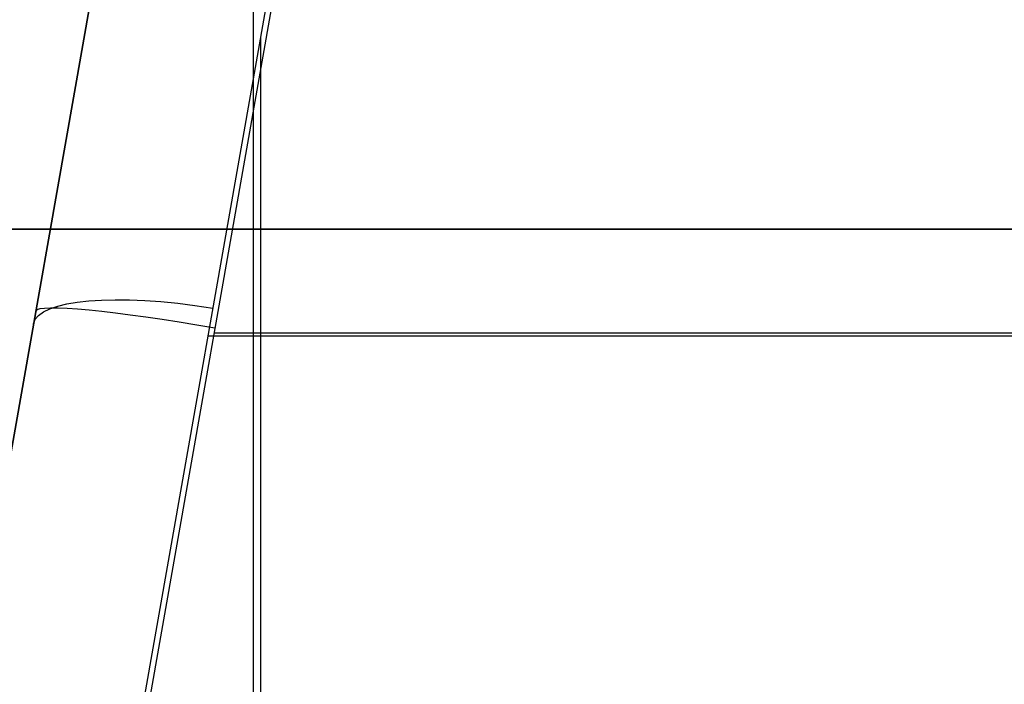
# Model space of a CAD drawing. Header units: millimetres. Extents: x 778 to 1998, y 0 to 125.
# Tile 632 of 656: x 1375 to 1429, y 37 to 73. Entities that reach past the tile are written whole.
import ezdxf

# ---------------------------------------------------------------- set-up
doc = ezdxf.new("R2010")
doc.units = ezdxf.units.MM
doc.header["$MEASUREMENT"] = 0
doc.layers.add('Predefinito', color=7, linetype='Continuous', true_color=0x000000)

msp = doc.modelspace()

# ---------------------------------------------------------------- linework, layer by layer
at = {"layer": 'Predefinito'}
for p, q in [((1388.182, 123.017, 249.017), (1388.182, 0, 250.091)), ((1388.182, 123, -210), (1388.182, 2, -210)), ((1395.504, 111.294, -96.68), (1376.232, 1.999, -67.395)), ((1385.731, 110.868, -106.454), (1366.534, 1.997, -77.282)), ((1366.534, 1.997, -174.947), (1385.731, 110.868, -166.238)), ((1385.731, 110.868, -126.114), (1366.534, 1.997, -126.114)), ((1395.662, 110.399, -176.168), (1376.548, 1.999, -184.84)), ((1388.586, 72.063, -86.168), (1388.586, 0, -66.859)), ((783.627, 61.509, 249.554), (1992.736, 61.509, 249.554)), ((1992.736, 61.5, -210), (783.628, 61.5, -210)), ((1376.132, 56.433, -91.868), (1376.132, 56.433, -170.592)), ((1386.034, 55.8, -180.536), (1726.329, 55.8, -180.536)), ((1385.692, 55.647, -81.77), (1726.672, 55.647, -81.77))]:
    msp.add_line(p, q, dxfattribs=at)
at = {"layer": 'Predefinito', "extrusion": (0.167901, 0.952213, -0.255145)}
msp.add_arc((-1355.426, -13.677, 308.102), 10, 360, 87.4241, dxfattribs=at)
at = {"layer": 'Predefinito', "extrusion": (0.173112, 0.981766, 0.078541)}
msp.add_arc((-1355.426, -193.199, 280.811), 10, 270.7934, 0, dxfattribs=at)

doc.saveas('drawing.dxf')
